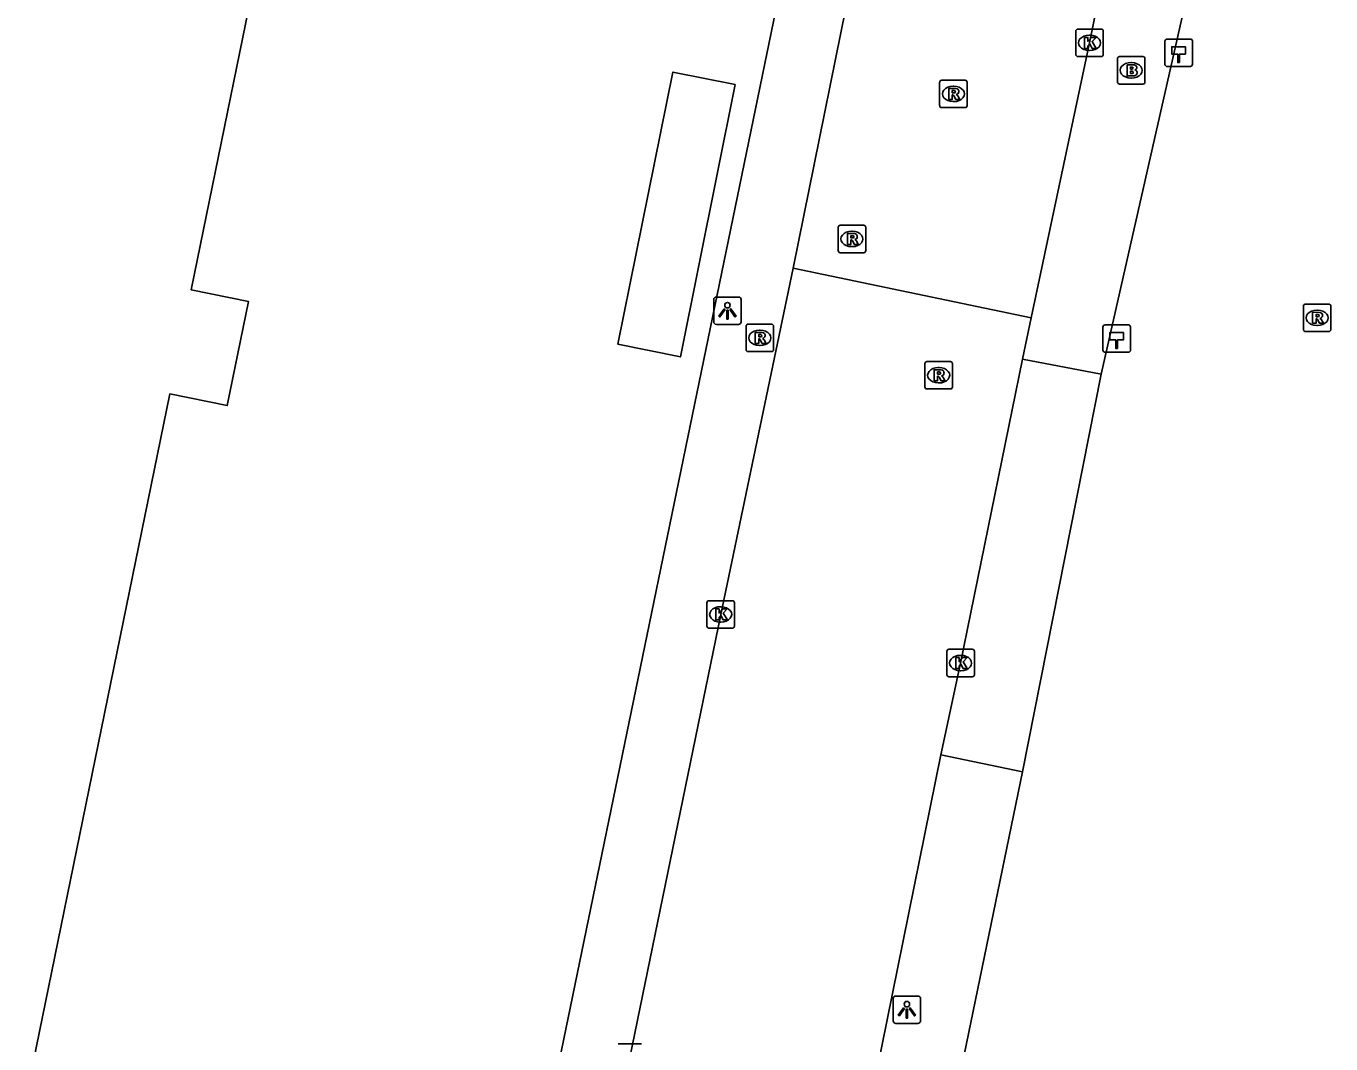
# Model space of a CAD drawing. Extents: x 157692 to 159670, y 381454 to 383289.
# Drawn here: x 158094.3 to 158141.78, y 382012.7 to 382049.75 of the extents above; entities that cross this region are included whole.
import ezdxf

# ---------------------------------------------------------------- set-up
doc = ezdxf.new("R2010")
doc.units = 0
for name, color, linetype in [('IMGEO_Brandkraan', 7, 'Continuous'), ('IMGEO_Hectometerpaal', 7, 'Continuous'), ('IMGEO_Kolk', 7, 'Continuous'), ('IMGEO_Lichtpunt', 7, 'Continuous'), ('IMGEO_Pand', 7, 'Continuous'), ('IMGEO_Rijbaan_lokaal_gesloten', 7, 'Continuous'), ('IMGEO_Rijbaan_lokaal_open', 7, 'Continuous'), ('IMGEO_Rioolput', 7, 'Continuous'), ('IMGEO_Voetpad_open', 7, 'Continuous')]:
    doc.layers.add(name, color=color, linetype=linetype)

msp = doc.modelspace()

# ---------------------------------------------------------------- linework, layer by layer
at = {"layer": 'IMGEO_Brandkraan'}
for p, q in [((158134.088, 382048.638), (158134.94, 382048.638)), ((158134.013, 382047.712), (158134.013, 382048.564)), ((158134.501, 382048.418), (158134.526, 382048.418)), ((158135.014, 382048.564), (158135.014, 382047.712)), ((158134.524, 382047.858), (158134.499, 382047.858)), ((158134.94, 382047.638), (158134.088, 382047.638))]:
    msp.add_line(p, q, dxfattribs=at)
for points in [[(158134.088, 382048.638), (158134.94, 382048.638)], [(158134.013, 382047.712), (158134.013, 382048.564)], [(158134.361, 382048.338), (158134.361, 382047.938), (158134.574, 382047.938)], [(158134.592, 382048.338), (158134.361, 382048.338)], [(158134.54, 382048.257), (158134.486, 382048.257), (158134.486, 382048.181)], [(158134.486, 382048.181), (158134.539, 382048.181)], [(158135.014, 382048.564), (158135.014, 382047.712)], [(158134.548, 382048.105), (158134.486, 382048.105), (158134.486, 382048.024)], [(158134.486, 382048.024), (158134.548, 382048.024)], [(158134.94, 382047.638), (158134.088, 382047.638)]]:
    msp.add_lwpolyline(points, dxfattribs=at)
for centre, radius, start, end in [((158134.09, 382048.562), 0.0765, 91.552, 178.448), ((158134.09, 382048.562), 0.0765, 91.552, 178.448), ((158134.938, 382048.562), 0.0765, 1.552, 88.448), ((158134.938, 382048.562), 0.0765, 1.552, 88.448), ((158134.541, 382048.219), 0.0379, 267.8285, 90.9355), ((158134.596, 382048.193), 0.145, 59.4692, 91.5367), ((158134.621, 382048.24), 0.0922, 285.5137, 58.1501), ((158134.626, 382048.048), 0.105, 301.3115, 78.989), ((158134.09, 382047.714), 0.0765, 181.552, 268.448), ((158134.09, 382047.714), 0.0765, 181.552, 268.448), ((158134.549, 382048.064), 0.0404, 269.8759, 90.5077), ((158134.58, 382048.189), 0.251, 268.6676, 293.5347), ((158134.938, 382047.714), 0.0765, 271.552, 358.448), ((158134.938, 382047.714), 0.0765, 271.552, 358.448)]:
    msp.add_arc(centre, radius, start, end, dxfattribs=at)
for centre, major_axis, ratio, start_param, end_param in [((158134.5, 382048.138), (-0.387, 0.002), 0.722429, 4.712389, 7.853982), ((158134.525, 382048.138), (-0.39, 0.002), 0.717154, 1.570796, 4.712389)]:
    msp.add_ellipse(centre, major_axis=major_axis, ratio=ratio, start_param=start_param, end_param=end_param, dxfattribs=at)
at = {"layer": 'IMGEO_Hectometerpaal'}
for p, q in [((158135.741, 382049.194), (158135.741, 382048.353)), ((158135.741, 382049.194), (158135.741, 382048.353)), ((158136.657, 382049.278), (158135.816, 382049.278)), ((158136.657, 382049.278), (158135.816, 382049.278)), ((158136.741, 382048.362), (158136.741, 382049.203)), ((158136.741, 382048.362), (158136.741, 382049.203)), ((158135.825, 382048.278), (158136.666, 382048.278)), ((158135.825, 382048.278), (158136.666, 382048.278)), ((158133.486, 382038.79), (158133.486, 382037.949)), ((158133.486, 382038.79), (158133.486, 382037.949)), ((158134.402, 382038.874), (158133.561, 382038.874)), ((158134.402, 382038.874), (158133.561, 382038.874)), ((158134.486, 382037.958), (158134.486, 382038.799)), ((158134.486, 382037.958), (158134.486, 382038.799)), ((158133.57, 382037.874), (158134.411, 382037.874)), ((158133.57, 382037.874), (158134.411, 382037.874))]:
    msp.add_line(p, q, dxfattribs=at)
for points in [[(158136.266, 382048.422), (158136.206, 382048.422), (158136.206, 382048.727), (158135.986, 382048.727), (158135.986, 382048.996), (158136.486, 382048.996), (158136.486, 382048.727), (158136.266, 382048.727), (158136.266, 382048.422)], [(158134.011, 382038.018), (158133.951, 382038.018), (158133.951, 382038.323), (158133.731, 382038.323), (158133.731, 382038.592), (158134.231, 382038.592), (158134.231, 382038.323), (158134.011, 382038.323), (158134.011, 382038.018)]]:
    msp.add_lwpolyline(points, dxfattribs=at)
for centre, start, end in [((158135.819, 382049.2), 92.4484, 184.2845), ((158135.819, 382049.2), 92.4484, 184.2845), ((158136.663, 382049.2), 2.4484, 94.2845), ((158136.663, 382049.2), 2.4484, 94.2845), ((158135.819, 382048.356), 182.4484, 274.2845), ((158135.819, 382048.356), 182.4484, 274.2845), ((158136.663, 382048.356), 272.4484, 4.2845), ((158136.663, 382048.356), 272.4484, 4.2845), ((158133.564, 382038.796), 92.4484, 184.2845), ((158133.564, 382038.796), 92.4484, 184.2845), ((158134.408, 382038.796), 2.4484, 94.2845), ((158134.408, 382038.796), 2.4484, 94.2845), ((158133.564, 382037.952), 182.4484, 274.2845), ((158133.564, 382037.952), 182.4484, 274.2845), ((158134.408, 382037.952), 272.4484, 4.2845), ((158134.408, 382037.952), 272.4484, 4.2845)]:
    msp.add_arc(centre, 0.0779, start, end, dxfattribs=at)
at = {"layer": 'IMGEO_Kolk'}
for p, q in [((158132.496, 382048.713), (158132.496, 382049.565)), ((158132.571, 382049.639), (158133.423, 382049.639)), ((158133.497, 382049.565), (158133.497, 382048.713)), ((158132.984, 382049.419), (158133.009, 382049.419)), ((158133.423, 382048.639), (158132.571, 382048.639)), ((158133.007, 382048.859), (158132.982, 382048.859)), ((158119.072, 382027.908), (158119.072, 382028.76)), ((158119.147, 382028.834), (158119.999, 382028.834)), ((158120.073, 382028.76), (158120.073, 382027.908)), ((158119.56, 382028.614), (158119.585, 382028.614)), ((158119.999, 382027.834), (158119.147, 382027.834)), ((158119.583, 382028.054), (158119.558, 382028.054)), ((158127.804, 382026.139), (158127.804, 382026.991)), ((158127.879, 382027.065), (158128.731, 382027.065)), ((158128.292, 382026.845), (158128.317, 382026.845)), ((158128.805, 382026.991), (158128.805, 382026.139)), ((158128.731, 382026.065), (158127.879, 382026.065)), ((158128.315, 382026.285), (158128.29, 382026.285)), ((158115.838, 382012.701), (158116.69, 382012.701))]:
    msp.add_line(p, q, dxfattribs=at)
for points in [[(158132.496, 382048.713), (158132.496, 382049.565)], [(158132.571, 382049.639), (158133.423, 382049.639)], [(158133.497, 382049.565), (158133.497, 382048.713)], [(158132.817, 382049.339), (158132.94, 382049.339), (158132.94, 382049.188), (158133.07, 382049.339), (158133.234, 382049.339), (158133.088, 382049.188), (158133.241, 382048.939), (158133.089, 382048.939), (158133.004, 382049.103), (158132.94, 382049.036), (158132.94, 382048.939), (158132.817, 382048.939), (158132.817, 382049.339)], [(158133.423, 382048.639), (158132.571, 382048.639)], [(158119.072, 382027.908), (158119.072, 382028.76)], [(158119.147, 382028.834), (158119.999, 382028.834)], [(158120.073, 382028.76), (158120.073, 382027.908)], [(158119.393, 382028.534), (158119.516, 382028.534), (158119.516, 382028.383), (158119.646, 382028.534), (158119.81, 382028.534), (158119.664, 382028.383), (158119.817, 382028.134), (158119.665, 382028.134), (158119.58, 382028.298), (158119.516, 382028.231), (158119.516, 382028.134), (158119.393, 382028.134), (158119.393, 382028.534)], [(158119.999, 382027.834), (158119.147, 382027.834)], [(158127.804, 382026.139), (158127.804, 382026.991)], [(158127.879, 382027.065), (158128.731, 382027.065)], [(158128.805, 382026.991), (158128.805, 382026.139)], [(158128.125, 382026.765), (158128.248, 382026.765), (158128.248, 382026.614), (158128.378, 382026.765), (158128.542, 382026.765), (158128.396, 382026.614), (158128.549, 382026.365), (158128.397, 382026.365), (158128.312, 382026.529), (158128.248, 382026.462), (158128.248, 382026.365), (158128.125, 382026.365), (158128.125, 382026.765)], [(158128.731, 382026.065), (158127.879, 382026.065)], [(158115.838, 382012.701), (158116.69, 382012.701)]]:
    msp.add_lwpolyline(points, dxfattribs=at)
for centre, start, end in [((158132.573, 382049.563), 91.552, 178.448), ((158132.573, 382049.563), 91.552, 178.448), ((158133.421, 382049.563), 1.552, 88.448), ((158133.421, 382049.563), 1.552, 88.448), ((158132.573, 382048.715), 181.552, 268.448), ((158132.573, 382048.715), 181.552, 268.448), ((158133.421, 382048.715), 271.552, 358.448), ((158133.421, 382048.715), 271.552, 358.448), ((158119.149, 382028.758), 91.552, 178.448), ((158119.149, 382028.758), 91.552, 178.448), ((158119.997, 382028.758), 1.552, 88.448), ((158119.997, 382028.758), 1.552, 88.448), ((158119.149, 382027.91), 181.552, 268.448), ((158119.149, 382027.91), 181.552, 268.448), ((158119.997, 382027.91), 271.552, 358.448), ((158119.997, 382027.91), 271.552, 358.448), ((158127.881, 382026.989), 91.552, 178.448), ((158127.881, 382026.989), 91.552, 178.448), ((158128.729, 382026.989), 1.552, 88.448), ((158128.729, 382026.989), 1.552, 88.448), ((158127.881, 382026.141), 181.552, 268.448), ((158127.881, 382026.141), 181.552, 268.448), ((158128.729, 382026.141), 271.552, 358.448), ((158128.729, 382026.141), 271.552, 358.448)]:
    msp.add_arc(centre, 0.0765, start, end, dxfattribs=at)
for centre, major_axis, ratio, start_param, end_param in [((158132.983, 382049.139), (-0.387, 0.002), 0.722429, 4.712389, 7.853982), ((158133.008, 382049.139), (-0.39, 0.002), 0.717154, 1.570796, 4.712389), ((158119.559, 382028.334), (-0.387, 0.002), 0.722429, 4.712389, 7.853982), ((158119.584, 382028.334), (-0.39, 0.002), 0.717154, 1.570796, 4.712389), ((158128.291, 382026.565), (-0.387, 0.002), 0.722429, 4.712389, 7.853982), ((158128.316, 382026.565), (-0.39, 0.002), 0.717154, 1.570796, 4.712389)]:
    msp.add_ellipse(centre, major_axis=major_axis, ratio=ratio, start_param=start_param, end_param=end_param, dxfattribs=at)
at = {"layer": 'IMGEO_Lichtpunt'}
for p, q in [((158119.321, 382039.792), (158119.321, 382038.985)), ((158119.321, 382039.792), (158119.321, 382038.985)), ((158120.223, 382039.887), (158119.415, 382039.887)), ((158120.223, 382039.887), (158119.415, 382039.887)), ((158120.317, 382038.985), (158120.317, 382039.792)), ((158120.317, 382038.985), (158120.317, 382039.792)), ((158119.415, 382038.891), (158120.223, 382038.891)), ((158119.415, 382038.891), (158120.223, 382038.891)), ((158126.752, 382014.445), (158125.944, 382014.445)), ((158126.752, 382014.445), (158125.944, 382014.445)), ((158125.85, 382014.35), (158125.85, 382013.543)), ((158125.85, 382014.35), (158125.85, 382013.543)), ((158126.846, 382013.543), (158126.846, 382014.35)), ((158126.846, 382013.543), (158126.846, 382014.35)), ((158125.944, 382013.449), (158126.752, 382013.449)), ((158125.944, 382013.449), (158126.752, 382013.449))]:
    msp.add_line(p, q, dxfattribs=at)
for points in [[(158119.695, 382039.456), (158119.734, 382039.428), (158119.546, 382039.166), (158119.508, 382039.193), (158119.695, 382039.456)], [(158119.797, 382039.408), (158119.844, 382039.408), (158119.844, 382039.086), (158119.797, 382039.086), (158119.797, 382039.408)], [(158119.907, 382039.428), (158119.945, 382039.455), (158120.132, 382039.193), (158120.093, 382039.165), (158119.907, 382039.428)], [(158126.224, 382014.014), (158126.263, 382013.986), (158126.075, 382013.724), (158126.037, 382013.751), (158126.224, 382014.014)], [(158126.326, 382013.966), (158126.373, 382013.966), (158126.373, 382013.644), (158126.326, 382013.644), (158126.326, 382013.966)], [(158126.436, 382013.986), (158126.474, 382014.013), (158126.661, 382013.751), (158126.622, 382013.723), (158126.436, 382013.986)]]:
    msp.add_lwpolyline(points, dxfattribs=at)
for centre in [(158119.82, 382039.59), (158126.349, 382014.148)]:
    msp.add_circle(centre, 0.0994, dxfattribs=at)
for centre, start, end in [((158119.415, 382039.792), 90, 180), ((158119.415, 382039.792), 90, 180), ((158120.223, 382039.792), 0, 90), ((158120.223, 382039.792), 0, 90), ((158119.415, 382038.985), 180, 270), ((158119.415, 382038.985), 180, 270), ((158120.223, 382038.985), 270, 0), ((158120.223, 382038.985), 270, 360), ((158125.944, 382014.35), 90, 180), ((158125.944, 382014.35), 90, 180), ((158126.752, 382014.35), 0, 90), ((158126.752, 382014.35), 0, 90), ((158125.944, 382013.543), 180, 270), ((158125.944, 382013.543), 180, 270), ((158126.752, 382013.543), 270, 0), ((158126.752, 382013.543), 270, 360)]:
    msp.add_arc(centre, 0.0946, start, end, dxfattribs=at)
at = {"layer": 'IMGEO_Pand'}
for points in [[(157924.37, 382007.696), (157951.127, 382002.234), (157958.802, 382040.19), (157964.374, 382039.087), (157964.027, 382037.391), (157940.465, 381922.271), (158070.771, 381895.776), (158074.09, 381912.003), (158079.649, 381939.178), (158094.319, 382010.896), (158099.527, 382036.361), (158101.614, 382035.935), (158102.387, 382039.726), (158100.3, 382040.151), (158125.007, 382160.95), (158000, 382186.53)], [(158120.105, 382047.618), (158117.833, 382048.077), (158115.833, 382038.167), (158118.105, 382037.709), (158120.105, 382047.618)]]:
    msp.add_lwpolyline(points, dxfattribs=at)
at = {"layer": 'IMGEO_Rijbaan_lokaal_gesloten'}
for points in [[(158116.14, 382011.546), (158116.264, 382012.201), (158119.574, 382028.333), (158122.207, 382040.936)], [(158122.207, 382040.936), (158130.877, 382039.125)], [(158130.877, 382039.125), (158130.56, 382037.629)], [(158130.56, 382037.629), (158128.306, 382026.565), (158127.58, 382023.226)], [(158127.58, 382023.226), (158125.044, 382010.697), (158122.865, 382000), (158120.355, 381987.678), (158117.779, 381975.107)]]:
    msp.add_lwpolyline(points, dxfattribs=at)
at = {"layer": 'IMGEO_Rijbaan_lokaal_open'}
for points in [[(158140.547, 382130.668), (158139.318, 382124.825), (158134.983, 382103.768), (158131.08, 382084.667), (158127.005, 382064.608), (158124.513, 382052.331), (158122.207, 382040.936)], [(158130.877, 382039.125), (158132.996, 382049.14), (158134.037, 382054.282)]]:
    msp.add_lwpolyline(points, dxfattribs=at)
at = {"layer": 'IMGEO_Rioolput'}
for p, q in [((158127.542, 382046.854), (158127.542, 382047.706)), ((158127.617, 382047.78), (158128.469, 382047.78)), ((158128.543, 382047.706), (158128.543, 382046.854)), ((158128.03, 382047.56), (158128.055, 382047.56)), ((158128.469, 382046.78), (158127.617, 382046.78)), ((158128.053, 382047), (158128.028, 382047)), ((158123.925, 382042.501), (158124.777, 382042.501)), ((158123.85, 382041.575), (158123.85, 382042.427)), ((158124.338, 382042.281), (158124.363, 382042.281)), ((158124.851, 382042.427), (158124.851, 382041.575)), ((158124.777, 382041.501), (158123.925, 382041.501)), ((158124.361, 382041.721), (158124.336, 382041.721)), ((158140.854, 382039.63), (158141.706, 382039.63)), ((158140.779, 382038.704), (158140.779, 382039.556)), ((158141.267, 382039.41), (158141.292, 382039.41)), ((158141.78, 382039.556), (158141.78, 382038.704)), ((158120.496, 382037.974), (158120.496, 382038.826)), ((158120.571, 382038.9), (158121.423, 382038.9)), ((158120.984, 382038.68), (158121.009, 382038.68)), ((158121.497, 382038.826), (158121.497, 382037.974)), ((158141.29, 382038.85), (158141.265, 382038.85)), ((158141.706, 382038.63), (158140.854, 382038.63)), ((158121.423, 382037.9), (158120.571, 382037.9)), ((158121.007, 382038.12), (158120.982, 382038.12)), ((158127.005, 382036.614), (158127.005, 382037.466)), ((158127.08, 382037.54), (158127.932, 382037.54)), ((158127.493, 382037.32), (158127.518, 382037.32)), ((158128.006, 382037.466), (158128.006, 382036.614)), ((158127.516, 382036.76), (158127.491, 382036.76)), ((158127.932, 382036.54), (158127.08, 382036.54))]:
    msp.add_line(p, q, dxfattribs=at)
for points in [[(158127.542, 382046.854), (158127.542, 382047.706)], [(158127.617, 382047.78), (158128.469, 382047.78)], [(158128.543, 382047.706), (158128.543, 382046.854)], [(158128.131, 382047.478), (158127.879, 382047.48), (158127.879, 382047.08)], [(158127.879, 382047.08), (158128.003, 382047.08), (158128.003, 382047.242), (158128.014, 382047.242)], [(158128.057, 382047.399), (158128.003, 382047.399), (158128.003, 382047.318)], [(158128.003, 382047.318), (158128.055, 382047.318)], [(158128.061, 382047.213), (158128.132, 382047.08), (158128.272, 382047.08), (158128.207, 382047.206)], [(158128.469, 382046.78), (158127.617, 382046.78)], [(158123.925, 382042.501), (158124.777, 382042.501)], [(158123.85, 382041.575), (158123.85, 382042.427)], [(158124.439, 382042.199), (158124.187, 382042.201), (158124.187, 382041.801)], [(158124.365, 382042.12), (158124.311, 382042.12), (158124.311, 382042.039)], [(158124.311, 382042.039), (158124.363, 382042.039)], [(158124.851, 382042.427), (158124.851, 382041.575)], [(158124.777, 382041.501), (158123.925, 382041.501)], [(158124.187, 382041.801), (158124.311, 382041.801), (158124.311, 382041.963), (158124.322, 382041.963)], [(158124.369, 382041.934), (158124.44, 382041.801), (158124.58, 382041.801), (158124.515, 382041.927)], [(158140.854, 382039.63), (158141.706, 382039.63)], [(158140.779, 382038.704), (158140.779, 382039.556)], [(158141.368, 382039.328), (158141.116, 382039.33), (158141.116, 382038.93)], [(158141.294, 382039.249), (158141.24, 382039.249), (158141.24, 382039.168)], [(158141.24, 382039.168), (158141.292, 382039.168)], [(158141.78, 382039.556), (158141.78, 382038.704)], [(158120.496, 382037.974), (158120.496, 382038.826)], [(158120.571, 382038.9), (158121.423, 382038.9)], [(158121.497, 382038.826), (158121.497, 382037.974)], [(158141.116, 382038.93), (158141.24, 382038.93), (158141.24, 382039.092), (158141.251, 382039.092)], [(158141.298, 382039.063), (158141.369, 382038.93), (158141.509, 382038.93), (158141.444, 382039.056)], [(158121.085, 382038.598), (158120.833, 382038.6), (158120.833, 382038.2)], [(158120.833, 382038.2), (158120.957, 382038.2), (158120.957, 382038.362), (158120.968, 382038.362)], [(158121.011, 382038.519), (158120.957, 382038.519), (158120.957, 382038.438)], [(158120.957, 382038.438), (158121.009, 382038.438)], [(158121.015, 382038.333), (158121.086, 382038.2), (158121.226, 382038.2), (158121.161, 382038.326)], [(158141.706, 382038.63), (158140.854, 382038.63)], [(158121.423, 382037.9), (158120.571, 382037.9)], [(158127.005, 382036.614), (158127.005, 382037.466)], [(158127.08, 382037.54), (158127.932, 382037.54)], [(158127.594, 382037.238), (158127.342, 382037.24), (158127.342, 382036.84)], [(158128.006, 382037.466), (158128.006, 382036.614)], [(158127.342, 382036.84), (158127.466, 382036.84), (158127.466, 382037.002), (158127.477, 382037.002)], [(158127.52, 382037.159), (158127.466, 382037.159), (158127.466, 382037.078)], [(158127.466, 382037.078), (158127.518, 382037.078)], [(158127.524, 382036.973), (158127.595, 382036.84), (158127.735, 382036.84), (158127.67, 382036.966)], [(158127.932, 382036.54), (158127.08, 382036.54)]]:
    msp.add_lwpolyline(points, dxfattribs=at)
for centre, radius, start, end in [((158127.619, 382047.704), 0.0765, 91.552, 178.448), ((158127.619, 382047.704), 0.0765, 91.552, 178.448), ((158128.467, 382047.704), 0.0765, 1.552, 88.448), ((158128.467, 382047.704), 0.0765, 1.552, 88.448), ((158128.013, 382047.189), 0.0533, 26.0293, 88.6989), ((158128.039, 382047.507), 0.19, 274.7715, 282.9687), ((158128.063, 382047.303), 0.0964, 77.0061, 93.1865), ((158128.077, 382047.36), 0.0378, 276.6634, 79.6772), ((158128.13, 382047.368), 0.109, 350.3612, 89.416), ((158128.128, 382047.368), 0.112, 277.5842, 350.9817), ((158128.112, 382047.153), 0.108, 29.5134, 73.7905), ((158127.619, 382046.856), 0.0765, 181.552, 268.448), ((158127.619, 382046.856), 0.0765, 181.552, 268.448), ((158128.467, 382046.856), 0.0765, 271.552, 358.448), ((158128.467, 382046.856), 0.0765, 271.552, 358.448), ((158123.927, 382042.425), 0.0765, 91.552, 178.448), ((158123.927, 382042.425), 0.0765, 91.552, 178.448), ((158124.775, 382042.425), 0.0765, 1.552, 88.448), ((158124.775, 382042.425), 0.0765, 1.552, 88.448), ((158124.347, 382042.228), 0.19, 274.7715, 282.9687), ((158124.371, 382042.024), 0.0964, 77.0061, 93.1865), ((158124.385, 382042.081), 0.0378, 276.6634, 79.6772), ((158124.438, 382042.089), 0.109, 350.3612, 89.416), ((158124.436, 382042.089), 0.112, 277.5842, 350.9817), ((158124.42, 382041.874), 0.108, 29.5134, 73.7905), ((158123.927, 382041.577), 0.0765, 181.552, 268.448), ((158123.927, 382041.577), 0.0765, 181.552, 268.448), ((158124.321, 382041.91), 0.0533, 26.0293, 88.6989), ((158124.775, 382041.577), 0.0765, 271.552, 358.448), ((158124.775, 382041.577), 0.0765, 271.552, 358.448), ((158140.856, 382039.554), 0.0765, 91.552, 178.448), ((158140.856, 382039.554), 0.0765, 91.552, 178.448), ((158141.704, 382039.554), 0.0765, 1.552, 88.448), ((158141.704, 382039.554), 0.0765, 1.552, 88.448), ((158141.276, 382039.357), 0.19, 274.7715, 282.9687), ((158141.3, 382039.153), 0.0964, 77.0061, 93.1865), ((158141.314, 382039.21), 0.0378, 276.6634, 79.6772), ((158141.367, 382039.218), 0.109, 350.3612, 89.416), ((158141.365, 382039.218), 0.112, 277.5842, 350.9817), ((158120.573, 382038.824), 0.0765, 91.552, 178.448), ((158120.573, 382038.824), 0.0765, 91.552, 178.448), ((158121.421, 382038.824), 0.0765, 1.552, 88.448), ((158121.421, 382038.824), 0.0765, 1.552, 88.448), ((158140.856, 382038.706), 0.0765, 181.552, 268.448), ((158140.856, 382038.706), 0.0765, 181.552, 268.448), ((158141.25, 382039.039), 0.0533, 26.0293, 88.6989), ((158141.349, 382039.003), 0.108, 29.5134, 73.7905), ((158141.704, 382038.706), 0.0765, 271.552, 358.448), ((158141.704, 382038.706), 0.0765, 271.552, 358.448), ((158120.967, 382038.309), 0.0533, 26.0293, 88.6989), ((158120.993, 382038.627), 0.19, 274.7715, 282.9687), ((158121.017, 382038.423), 0.0964, 77.0061, 93.1865), ((158121.031, 382038.48), 0.0378, 276.6634, 79.6772), ((158121.084, 382038.488), 0.109, 350.3612, 89.416), ((158121.082, 382038.488), 0.112, 277.5842, 350.9817), ((158121.066, 382038.273), 0.108, 29.5134, 73.7905), ((158120.573, 382037.976), 0.0765, 181.552, 268.448), ((158120.573, 382037.976), 0.0765, 181.552, 268.448), ((158121.421, 382037.976), 0.0765, 271.552, 358.448), ((158121.421, 382037.976), 0.0765, 271.552, 358.448), ((158127.082, 382037.464), 0.0765, 91.552, 178.448), ((158127.082, 382037.464), 0.0765, 91.552, 178.448), ((158127.593, 382037.128), 0.109, 350.3612, 89.416), ((158127.93, 382037.464), 0.0765, 1.552, 88.448), ((158127.93, 382037.464), 0.0765, 1.552, 88.448), ((158127.476, 382036.949), 0.0533, 26.0293, 88.6989), ((158127.502, 382037.267), 0.19, 274.7715, 282.9687), ((158127.526, 382037.063), 0.0964, 77.0061, 93.1865), ((158127.54, 382037.12), 0.0378, 276.6634, 79.6772), ((158127.591, 382037.128), 0.112, 277.5842, 350.9817), ((158127.575, 382036.913), 0.108, 29.5134, 73.7905), ((158127.082, 382036.616), 0.0765, 181.552, 268.448), ((158127.082, 382036.616), 0.0765, 181.552, 268.448), ((158127.93, 382036.616), 0.0765, 271.552, 358.448), ((158127.93, 382036.616), 0.0765, 271.552, 358.448)]:
    msp.add_arc(centre, radius, start, end, dxfattribs=at)
for centre, major_axis, ratio, start_param, end_param in [((158128.029, 382047.28), (-0.387, 0.002), 0.722429, 4.712389, 7.853982), ((158128.054, 382047.28), (-0.39, 0.002), 0.717154, 1.570796, 4.712389), ((158124.337, 382042.001), (-0.387, 0.002), 0.722429, 4.712389, 7.853982), ((158124.362, 382042.001), (-0.39, 0.002), 0.717154, 1.570796, 4.712389), ((158141.266, 382039.13), (-0.387, 0.002), 0.722429, 4.712389, 7.853982), ((158141.291, 382039.13), (-0.39, 0.002), 0.717154, 1.570796, 4.712389), ((158120.983, 382038.4), (-0.387, 0.002), 0.722429, 4.712389, 7.853982), ((158121.008, 382038.4), (-0.39, 0.002), 0.717154, 1.570796, 4.712389), ((158127.492, 382037.04), (-0.387, 0.002), 0.722429, 4.712389, 7.853982), ((158127.517, 382037.04), (-0.39, 0.002), 0.717154, 1.570796, 4.712389)]:
    msp.add_ellipse(centre, major_axis=major_axis, ratio=ratio, start_param=start_param, end_param=end_param, dxfattribs=at)
at = {"layer": 'IMGEO_Voetpad_open'}
for points in [[(158137.162, 382053.571), (158133.419, 382037.075)], [(158121.011, 382050.393), (158121.578, 382050.327), (158113.697, 382012.061)], [(158133.419, 382037.075), (158130.56, 382037.629)], [(158133.419, 382037.075), (158130.551, 382022.604)], [(158127.58, 382023.226), (158130.551, 382022.604)], [(158130.551, 382022.604), (158125.897, 382000), (158121.713, 381979.263), (158120.644, 381974.489)]]:
    msp.add_lwpolyline(points, dxfattribs=at)

doc.saveas('drawing.dxf')
